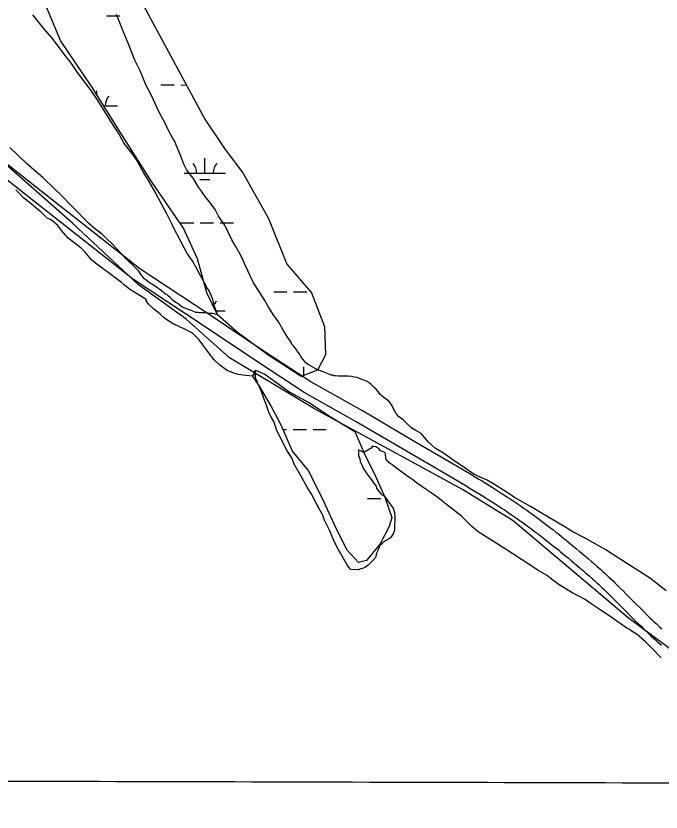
# Model space of a CAD drawing. Extents: x 3180038 to 3217926, y 922069 to 947485.
# Drawn here: x 3184665 to 3186224, y 939569 to 941492 of the extents above; entities that cross this region are included whole.
import ezdxf

# ---------------------------------------------------------------- set-up
doc = ezdxf.new("R2010")
doc.units = 0
for name, color, linetype in [('V-GRID-MAJR', 7, 'Continuous'), ('V-ROAD-CNTR', 7, 'Continuous'), ('V-SITE-VEGE', 7, 'Continuous'), ('V-TOPO-SHOR', 7, 'Continuous'), ('V-WETL-SWMP', 7, 'Continuous')]:
    doc.layers.add(name, color=color, linetype=linetype)

msp = doc.modelspace()

# ---------------------------------------------------------------- linework, layer by layer
at = {"layer": 'V-GRID-MAJR'}
msp.add_spline([(3184296.3, 939644.8), (3186905.4, 939637.9), (3192123.6, 939624.6), (3197341.9, 939612.1), (3202560.1, 939600.3), (3207778.3, 939589.3), (3212996.5, 939579.1), (3215605.6, 939574.2)], degree=3, dxfattribs=at)
at = {"layer": 'V-ROAD-CNTR'}
for points in [[(3185771.8, 940380.6), (3185633.5, 940461.4), (3185502.3, 940538), (3185377.3, 940608.5), (3185265.1, 940682.1), (3185129.3, 940772.6), (3184964.3, 940881.4), (3184741, 941057.2), (3184472.4, 941268.4), (3184308.4, 941401.2)], [(3185756.7, 940354.7), (3185618.3, 940435.5), (3185487.4, 940511.9), (3185361.6, 940582.8), (3185248.5, 940657.1), (3185112.8, 940747.6), (3184946.7, 940857), (3184722.5, 941033.6), (3184453.7, 941244.9), (3184289.5, 941377.9)], [(3185771.9, 940380.6), (3185782.5, 940374.3), (3185792.5, 940368.3), (3185801.8, 940362.6), (3185810.5, 940357.3), (3185818.6, 940352.2), (3185826.1, 940347.4), (3185833.2, 940342.9), (3185839.8, 940338.7), (3185846, 940334.6), (3185851.8, 940330.9), (3185857.2, 940327.3), (3185862.3, 940323.9), (3185871.7, 940317.6), (3185880, 940311.9), (3185887.2, 940307), (3185893.4, 940302.6), (3185898.9, 940298.8), (3185903.7, 940295.4), (3185912, 940289.4), (3185918.2, 940284.9), (3185922.9, 940281.4), (3185929.8, 940276.3), (3185936.8, 940271.1), (3185946, 940264.1), (3185954.5, 940257.6), (3185962.5, 940251.4), (3185969.9, 940245.6), (3185976.9, 940240.1), (3185983.4, 940234.9), (3185989.4, 940230), (3185995.1, 940225.5), (3186000.4, 940221.2), (3186010.3, 940213.1), (3186018.9, 940205.9), (3186026.5, 940199.6), (3186033, 940194.1), (3186038.8, 940189.3), (3186048.7, 940180.8), (3186056.2, 940174.3), (3186061.8, 940169.5), (3186070.1, 940162.2), (3186078.4, 940154.9), (3186083.9, 940150), (3186089.2, 940145.2), (3186094.3, 940140.5), (3186099.1, 940136), (3186103.8, 940131.6), (3186108.3, 940127.3), (3186112.7, 940123.1), (3186116.9, 940119), (3186124.9, 940111.1), (3186132.4, 940103.6), (3186139.4, 940096.6), (3186152.5, 940083.5), (3186163.8, 940072), (3186173.8, 940062), (3186182.5, 940053.3), (3186190.1, 940045.7), (3186196.8, 940039.2), (3186202.7, 940033.4), (3186207.9, 940028.5), (3186212.4, 940024.2), (3186216.4, 940020.4), (3186219.9, 940017.2), (3186226.1, 940011.5)], [(3185756.6, 940354.8), (3185767.1, 940348.5), (3185776.9, 940342.6), (3185786.1, 940337), (3185794.6, 940331.8), (3185802.6, 940326.8), (3185810.1, 940322.1), (3185817, 940317.6), (3185823.6, 940313.5), (3185829.6, 940309.5), (3185835.3, 940305.8), (3185840.6, 940302.3), (3185845.6, 940299), (3185854.9, 940292.7), (3185863, 940287.2), (3185870, 940282.3), (3185876.2, 940278), (3185881.6, 940274.3), (3185886.2, 940270.9), (3185894.4, 940265.1), (3185900.5, 940260.6), (3185905.1, 940257.3), (3185911.9, 940252.2), (3185918.7, 940247.1), (3185927.8, 940240.3), (3185936.2, 940233.8), (3185944, 940227.7), (3185951.4, 940222), (3185958.2, 940216.6), (3185964.6, 940211.5), (3185970.6, 940206.7), (3185976.2, 940202.2), (3185981.5, 940197.9), (3185991.2, 940189.9), (3185999.8, 940182.8), (3186007.2, 940176.6), (3186013.7, 940171.2), (3186019.3, 940166.4), (3186029.2, 940158), (3186036.6, 940151.6), (3186042.1, 940146.9), (3186050.3, 940139.6), (3186058.5, 940132.4), (3186063.9, 940127.7), (3186069, 940123.1), (3186073.9, 940118.5), (3186078.6, 940114.1), (3186083.2, 940109.8), (3186087.6, 940105.6), (3186091.8, 940101.5), (3186095.9, 940097.5), (3186103.8, 940089.7), (3186111.3, 940082.4), (3186118.2, 940075.5), (3186131.2, 940062.4), (3186142.5, 940050.9), (3186152.5, 940040.8), (3186161.3, 940032), (3186169, 940024.4), (3186175.9, 940017.7), (3186181.9, 940011.8), (3186187.2, 940006.8), (3186191.8, 940002.4), (3186195.9, 939998.5), (3186199.6, 939995.1), (3186205.9, 939989.3), (3186210.8, 939985), (3186214.4, 939981.7), (3186219.9, 939976.9), (3186225.5, 939972.2)]]:
    msp.add_lwpolyline(points, dxfattribs=at)
at = {"layer": 'V-SITE-VEGE'}
for p, q in [((3184705.1, 941495.4), (3184730.7, 941462.9)), ((3184923.6, 941456), (3184907.7, 941496)), ((3184730.7, 941462.9), (3184752, 941438)), ((3184936.3, 941426.8), (3184923.6, 941456)), ((3184752, 941438), (3184780.8, 941400.1)), ((3184952.1, 941385.8), (3184936.3, 941426.8)), ((3184780.8, 941400.1), (3184797.9, 941377.4)), ((3184797.9, 941377.4), (3184812.8, 941355.7)), ((3184964.8, 941359.9), (3184952.1, 941385.8)), ((3184812.8, 941355.7), (3184845.8, 941312.4)), ((3184979.6, 941324.2), (3184964.8, 941359.9)), ((3184845.8, 941312.4), (3184860.7, 941289.7)), ((3184990.2, 941304.8), (3184979.6, 941324.2)), ((3184997.6, 941289.6), (3184990.2, 941304.8)), ((3184860.7, 941289.7), (3184895.8, 941234.5)), ((3185008.2, 941264.8), (3184997.6, 941289.6)), ((3185016.7, 941249.7), (3185008.2, 941264.8)), ((3185027.3, 941230.2), (3185016.7, 941249.7)), ((3184895.8, 941234.5), (3184914.9, 941204.2)), ((3185031.5, 941220.5), (3185027.3, 941230.2)), ((3185037.9, 941208.6), (3185031.5, 941220.5)), ((3184914.9, 941204.2), (3184926.6, 941183.6)), ((3185042.1, 941199.9), (3185037.9, 941208.6)), ((3185048.5, 941189.1), (3185042.1, 941199.9)), ((3184926.6, 941183.6), (3184946.8, 941157.6)), ((3185052.7, 941178.3), (3185048.5, 941189.1)), ((3185059.1, 941163.2), (3185052.7, 941178.3)), ((3184689.4, 941137), (3184650.1, 941174.5)), ((3185063.3, 941153.5), (3185059.1, 941163.2)), ((3184946.8, 941157.6), (3184957.5, 941141.4)), ((3184957.5, 941141.4), (3184973.4, 941113.3)), ((3185070.7, 941134), (3185063.3, 941153.5)), ((3184713.4, 941115.8), (3184689.4, 941137)), ((3185078.1, 941120), (3185070.7, 941134)), ((3185093, 941100.5), (3185078.1, 941120)), ((3184729.5, 941102), (3184713.4, 941115.8)), ((3184756.8, 941075.9), (3184729.5, 941102)), ((3184973.4, 941113.3), (3184984, 941094.9)), ((3184984, 941094.9), (3185002.1, 941064.6)), ((3185105.8, 941078.9), (3185093, 941100.5)), ((3184671, 941066.1), (3184664.6, 941072.6)), ((3184683.9, 941052.3), (3184671, 941066.1)), ((3184775.2, 941058.8), (3184756.8, 941075.9)), ((3185002.1, 941064.6), (3185012.7, 941045.2)), ((3185113.2, 941069.1), (3185105.8, 941078.9)), ((3185123.9, 941054), (3185113.2, 941069.1)), ((3184697.5, 941041.6), (3184683.9, 941052.3)), ((3184801.6, 941031.1), (3184775.2, 941058.8)), ((3185012.7, 941045.2), (3185027.5, 941017)), ((3185132.4, 941043.1), (3185123.9, 941054)), ((3185146.2, 941024.7), (3185132.4, 941043.1)), ((3184717.6, 941024.5), (3184697.5, 941041.6)), ((3184724.8, 941018.8), (3184717.6, 941024.5)), ((3184841.7, 940990.4), (3184801.6, 941031.1)), ((3185154.7, 941008.5), (3185146.2, 941024.7)), ((3184739.2, 941005), (3184724.8, 941018.8)), ((3184750.5, 940999.2), (3184739.2, 941005)), ((3185027.5, 941017), (3185031.8, 941008.4)), ((3185031.8, 941008.4), (3185042.4, 940987.9)), ((3185169.6, 940986.9), (3185154.7, 941008.5)), ((3184765.7, 940986.2), (3184750.5, 940999.2)), ((3184774.5, 940974), (3184765.7, 940986.2)), ((3184854.5, 940979), (3184841.7, 940990.4)), ((3185042.4, 940987.9), (3185046.6, 940979.2)), ((3185177, 940971.7), (3185169.6, 940986.9)), ((3184791.3, 940955.3), (3184774.5, 940974)), ((3184873.8, 940964.3), (3184854.5, 940979)), ((3185046.6, 940979.2), (3185060.4, 940953.3)), ((3185186.6, 940951.2), (3185177, 940971.7)), ((3184805, 940944.7), (3184791.3, 940955.3)), ((3184885, 940952.9), (3184873.8, 940964.3)), ((3184896.3, 940942.3), (3184885, 940952.9)), ((3185060.4, 940953.3), (3185071, 940932.7)), ((3185195.1, 940938.2), (3185186.6, 940951.2)), ((3184822.7, 940931.6), (3184805, 940944.7)), ((3184832.3, 940921.8), (3184822.7, 940931.6)), ((3184909.9, 940928.5), (3184896.3, 940942.3)), ((3184929.9, 940906.5), (3184909.9, 940928.5)), ((3185071, 940932.7), (3185078.4, 940917.6)), ((3185204.6, 940920.9), (3185195.1, 940938.2)), ((3184848.3, 940902.3), (3184832.3, 940921.8)), ((3185078.4, 940917.6), (3185092.3, 940898.1)), ((3185211, 940909), (3185204.6, 940920.9)), ((3185219.5, 940888.5), (3185211, 940909)), ((3184861.1, 940891.7), (3184848.3, 940902.3)), ((3184884.4, 940874.6), (3184861.1, 940891.7)), ((3184946, 940891.8), (3184929.9, 940906.5)), ((3184962, 940875.6), (3184946, 940891.8)), ((3185092.3, 940898.1), (3185099.7, 940885.1)), ((3184900.5, 940863.1), (3184884.4, 940874.6)), ((3184966.8, 940868.2), (3184962, 940875.6)), ((3185099.7, 940885.1), (3185108.2, 940868.9)), ((3185238.5, 940849.6), (3185219.5, 940888.5)), ((3184919.8, 940848.4), (3184900.5, 940863.1)), ((3184970.8, 940862.6), (3184966.8, 940868.2)), ((3184975.6, 940856.9), (3184970.8, 940862.6)), ((3184987.6, 940847.9), (3184975.6, 940856.9)), ((3185108.2, 940868.9), (3185114.6, 940857)), ((3185114.6, 940857), (3185122, 940844.1)), ((3184924.6, 940843.5), (3184919.8, 940848.4)), ((3184941.4, 940830.5), (3184924.6, 940843.5)), ((3185001.3, 940839.7), (3184987.6, 940847.9)), ((3185016.6, 940828.3), (3185001.3, 940839.7)), ((3185122, 940844.1), (3185125.2, 940836.5)), ((3185125.2, 940836.5), (3185129.4, 940831.1)), ((3185266.2, 940805.2), (3185238.5, 940849.6)), ((3184951.9, 940823.9), (3184941.4, 940830.5)), ((3184966.4, 940815.7), (3184951.9, 940823.9)), ((3184975.2, 940810), (3184966.4, 940815.7)), ((3185022.2, 940823.4), (3185016.6, 940828.3)), ((3185026.2, 940820.1), (3185022.2, 940823.4)), ((3185030.2, 940818.5), (3185026.2, 940820.1)), ((3185033.4, 940815.2), (3185030.2, 940818.5)), ((3185038.2, 940811.1), (3185033.4, 940815.2)), ((3185129.4, 940831.1), (3185131.6, 940827.8)), ((3185131.6, 940827.8), (3185139, 940810.5)), ((3184980, 940806.7), (3184975.2, 940810)), ((3184979.2, 940804.3), (3184980, 940806.7)), ((3184984.8, 940796.2), (3184979.2, 940804.3)), ((3184998.4, 940784), (3184984.8, 940796.2)), ((3185044.6, 940804.6), (3185038.2, 940811.1)), ((3185049.5, 940801.3), (3185044.6, 940804.6)), ((3185055.9, 940797.3), (3185049.5, 940801.3)), ((3185065.5, 940789.9), (3185055.9, 940797.3)), ((3185139, 940810.5), (3185144.2, 940791.1)), ((3185274.7, 940790.1), (3185266.2, 940805.2)), ((3185004.9, 940779.1), (3184998.4, 940784)), ((3185008.1, 940776.6), (3185004.9, 940779.1)), ((3185014.5, 940770.9), (3185008.1, 940776.6)), ((3185071.2, 940787.4), (3185065.5, 940789.9)), ((3185077.6, 940785), (3185071.2, 940787.4)), ((3185080.8, 940783.3), (3185077.6, 940785)), ((3185088.1, 940780.8), (3185080.8, 940783.3)), ((3185092.1, 940779.2), (3185088.1, 940780.8)), ((3185099.4, 940775.9), (3185092.1, 940779.2)), ((3185104.2, 940775.9), (3185099.4, 940775.9)), ((3185107.4, 940775), (3185104.2, 940775.9)), ((3185126, 940774.9), (3185107.4, 940775)), ((3185131.6, 940773.2), (3185126, 940774.9)), ((3185144.2, 940791.1), (3185151.6, 940770.6)), ((3185288.5, 940768.5), (3185274.7, 940790.1)), ((3185024.1, 940762), (3185014.5, 940770.9)), ((3185034.6, 940754.6), (3185024.1, 940762)), ((3185049, 940746.4), (3185034.6, 940754.6)), ((3185140.5, 940773.2), (3185131.6, 940773.2)), ((3185151.6, 940770.6), (3185140.5, 940773.2)), ((3185299.1, 940753.3), (3185288.5, 940768.5)), ((3185056.3, 940743.9), (3185049, 940746.4)), ((3185061.9, 940740.7), (3185056.3, 940743.9)), ((3185070, 940737.4), (3185061.9, 940740.7)), ((3185091.7, 940725.9), (3185070, 940737.4)), ((3185312.9, 940729.5), (3185299.1, 940753.3)), ((3185107.7, 940709.6), (3185091.7, 940725.9)), ((3185320.4, 940717.6), (3185312.9, 940729.5)), ((3185331, 940702.4), (3185320.4, 940717.6)), ((3185130.1, 940679.5), (3185107.7, 940709.6)), ((3185331, 940700.3), (3185331, 940702.4)), ((3185336.3, 940694.9), (3185331, 940700.3)), ((3185143.7, 940661.6), (3185130.1, 940679.5)), ((3185349.1, 940676.5), (3185336.3, 940694.9)), ((3185157.3, 940648.6), (3185143.7, 940661.6)), ((3185353.4, 940670), (3185349.1, 940676.5)), ((3185365.1, 940654.8), (3185353.4, 940670)), ((3185175, 940635.5), (3185157.3, 940648.6)), ((3185369.4, 940651.5), (3185365.1, 940654.8)), ((3185389.7, 940639.5), (3185369.4, 940651.5)), ((3185394, 940636.3), (3185389.7, 940639.5)), ((3185188.7, 940629.8), (3185175, 940635.5)), ((3185201.6, 940626.5), (3185188.7, 940629.8)), ((3185220.9, 940623.9), (3185201.6, 940626.5)), ((3185237.1, 940622.1), (3185220.9, 940623.9)), ((3185243.7, 940636.7), (3185237.1, 940622.1)), ((3185243.6, 940620.6), (3185243.7, 940636.7)), ((3185244.6, 940615.2), (3185243.6, 940620.6)), ((3185397.3, 940636.3), (3185394, 940636.3)), ((3185402.9, 940633.8), (3185397.3, 940636.3)), ((3185407.7, 940632.9), (3185402.9, 940633.8)), ((3185415.8, 940629.6), (3185407.7, 940632.9)), ((3185427, 940624.7), (3185415.8, 940629.6)), ((3185430.3, 940624.7), (3185427, 940624.7)), ((3185433.5, 940623), (3185430.3, 940624.7)), ((3185437.5, 940623), (3185433.5, 940623)), ((3185444, 940622.2), (3185437.5, 940623)), ((3185468.2, 940622), (3185444, 940622.2)), ((3185477.1, 940621.1), (3185468.2, 940622)), ((3185482.8, 940619.4), (3185477.1, 940621.1)), ((3185247.8, 940610.9), (3185244.6, 940615.2)), ((3185248.8, 940605.5), (3185247.8, 940610.9)), ((3185253.1, 940597.9), (3185248.8, 940605.5)), ((3185490, 940618.6), (3185482.8, 940619.4)), ((3185493.2, 940616.9), (3185490, 940618.6)), ((3185503.7, 940613.6), (3185493.2, 940616.9)), ((3185512.6, 940610.3), (3185503.7, 940613.6)), ((3185518.2, 940607), (3185512.6, 940610.3)), ((3185523.8, 940602.1), (3185518.2, 940607)), ((3185531.8, 940594), (3185523.8, 940602.1)), ((3185259.4, 940582.8), (3185253.1, 940597.9)), ((3185263.6, 940570.9), (3185259.4, 940582.8)), ((3185535, 940591.5), (3185531.8, 940594)), ((3185540.7, 940585), (3185535, 940591.5)), ((3185545.4, 940577.7), (3185540.7, 940585)), ((3185271, 940549.3), (3185263.6, 940570.9)), ((3185557.5, 940567.9), (3185545.4, 940577.7)), ((3185567.1, 940560.6), (3185557.5, 940567.9)), ((3185276.3, 940535.3), (3185271, 940549.3)), ((3185573.5, 940551.7), (3185567.1, 940560.6)), ((3185577.5, 940543.5), (3185573.5, 940551.7)), ((3185583.9, 940532.2), (3185577.5, 940543.5)), ((3185280.5, 940526.6), (3185276.3, 940535.3)), ((3185287.9, 940512.6), (3185280.5, 940526.6)), ((3185589.5, 940524.9), (3185583.9, 940532.2)), ((3185600.7, 940516.7), (3185589.5, 940524.9)), ((3185294.2, 940495.3), (3185287.9, 940512.6)), ((3185608.7, 940508.6), (3185600.7, 940516.7)), ((3185621.5, 940496.3), (3185608.7, 940508.6)), ((3185295.3, 940489.9), (3185294.2, 940495.3)), ((3185304.8, 940472.6), (3185295.3, 940489.9)), ((3185631.2, 940490.6), (3185621.5, 940496.3)), ((3185644.1, 940483.2), (3185631.2, 940490.6)), ((3185310.1, 940461.8), (3185304.8, 940472.6)), ((3185662.5, 940462.9), (3185644.1, 940483.2)), ((3185319.7, 940443.4), (3185310.1, 940461.8)), ((3185524.8, 940448.7), (3185505.7, 940437.6)), ((3185526.4, 940453.5), (3185524.8, 940451.1)), ((3185524.8, 940451.1), (3185524.8, 940448.7)), ((3185528, 940451.9), (3185526.4, 940453.5)), ((3185534.5, 940451), (3185528, 940451.9)), ((3185536.9, 940449.4), (3185534.5, 940451)), ((3185541.8, 940447.7), (3185536.9, 940449.4)), ((3185544.9, 940442.9), (3185541.8, 940447.7)), ((3185679.3, 940447.4), (3185662.5, 940462.9)), ((3185698.6, 940435.9), (3185679.3, 940447.4)), ((3185332.4, 940422.9), (3185319.7, 940443.4)), ((3185493, 940444.2), (3185492.9, 940430.2)), ((3185492.9, 940430.2), (3185496.1, 940422.7)), ((3185505.7, 940437.6), (3185493, 940444.2)), ((3185548.2, 940441.2), (3185544.9, 940442.9)), ((3185556.2, 940437.9), (3185548.2, 940441.2)), ((3185557.8, 940434.7), (3185556.2, 940437.9)), ((3185559.3, 940423.3), (3185557.8, 940434.7)), ((3185726.7, 940416.3), (3185698.6, 940435.9)), ((3185337.7, 940409.9), (3185332.4, 940422.9)), ((3185349.4, 940388.3), (3185337.7, 940409.9)), ((3185496.1, 940422.7), (3185497.1, 940416.2)), ((3185497.1, 940416.2), (3185501.3, 940407.5)), ((3185561.7, 940417.7), (3185559.3, 940423.3)), ((3185565.7, 940415.2), (3185561.7, 940417.7)), ((3185567.3, 940412.8), (3185565.7, 940415.2)), ((3185577, 940406.2), (3185567.3, 940412.8)), ((3185745.2, 940404.1), (3185726.7, 940416.3)), ((3185501.3, 940407.5), (3185504.5, 940400)), ((3185504.5, 940400), (3185510.9, 940390.2)), ((3185510.9, 940390.2), (3185515.1, 940382.7)), ((3185585.8, 940398.9), (3185577, 940406.2)), ((3185600.3, 940388.3), (3185585.8, 940398.9)), ((3185766.9, 940388.5), (3185745.2, 940404.1)), ((3185356.8, 940375.3), (3185349.4, 940388.3)), ((3185368.5, 940353.7), (3185356.8, 940375.3)), ((3185515.1, 940382.7), (3185524.7, 940371.8)), ((3185524.7, 940371.8), (3185529, 940364.3)), ((3185609.9, 940381.7), (3185600.3, 940388.3)), ((3185623.6, 940372.8), (3185609.9, 940381.7)), ((3185633.2, 940364.6), (3185623.6, 940372.8)), ((3185781.4, 940380.4), (3185766.9, 940388.5)), ((3185803.9, 940370.5), (3185781.4, 940380.4)), ((3185821.6, 940360.6), (3185803.9, 940370.5)), ((3185378.1, 940338.5), (3185368.5, 940353.7)), ((3185529, 940364.3), (3185535.4, 940356.7)), ((3185535.4, 940356.7), (3185536.4, 940351.3)), ((3185536.4, 940351.3), (3185542.8, 940342.6)), ((3185658.9, 940346.6), (3185633.2, 940364.6)), ((3185849.8, 940342.7), (3185821.6, 940360.6)), ((3185389.7, 940316.9), (3185378.1, 940338.5)), ((3185542.8, 940342.6), (3185548.1, 940337.2)), ((3185548.1, 940337.2), (3185554.6, 940332.8)), ((3185554.6, 940332.8), (3185561, 940324.2)), ((3185673.4, 940336.8), (3185658.9, 940346.6)), ((3185684.6, 940328.6), (3185673.4, 940336.8)), ((3185869.9, 940328.8), (3185849.8, 940342.7)), ((3185397.2, 940302.9), (3185389.7, 940316.9)), ((3185561, 940324.2), (3185565.2, 940318.8)), ((3185565.2, 940318.8), (3185572.7, 940307.9)), ((3185705.5, 940312.3), (3185684.6, 940328.6)), ((3185741.6, 940283.8), (3185705.5, 940312.3)), ((3185908.5, 940307.5), (3185869.9, 940328.8)), ((3185406.7, 940286.6), (3185397.2, 940302.9)), ((3185572.7, 940307.9), (3185576.9, 940303.6)), ((3185576.9, 940303.6), (3185580.1, 940292.8)), ((3185580.1, 940292.8), (3185581.1, 940282)), ((3185932.6, 940292.7), (3185908.5, 940307.5)), ((3185409.9, 940275.9), (3185406.7, 940286.6)), ((3185422.6, 940249.9), (3185409.9, 940275.9)), ((3185581.1, 940282), (3185581, 940271.3)), ((3185767.3, 940259.3), (3185741.6, 940283.8)), ((3185990.5, 940259.1), (3185932.6, 940292.7)), ((3185579.9, 940263.8), (3185579.7, 940249.8)), ((3185581, 940271.3), (3185579.9, 940263.8)), ((3185782.5, 940246.3), (3185767.3, 940259.3)), ((3186011.4, 940246), (3185990.5, 940259.1)), ((3185433.1, 940225.1), (3185422.6, 940249.9)), ((3185576.5, 940241.2), (3185572.1, 940233.7)), ((3185579.7, 940249.8), (3185576.5, 940241.2)), ((3185832.4, 940214.4), (3185782.5, 940246.3)), ((3186041.2, 940230.5), (3186011.4, 940246)), ((3185440.6, 940209.9), (3185433.1, 940225.1)), ((3185550.4, 940217.7), (3185543.9, 940212.4)), ((3185554.8, 940223), (3185550.4, 940217.7)), ((3185565.6, 940228.3), (3185554.8, 940223)), ((3185569.9, 940231.5), (3185565.6, 940228.3)), ((3185572.1, 940233.7), (3185569.9, 940231.5)), ((3186091, 940202.6), (3186041.2, 940230.5)), ((3185450.1, 940192.6), (3185440.6, 940209.9)), ((3185539.5, 940200.6), (3185536.2, 940194.1)), ((3185542.8, 940208.1), (3185539.5, 940200.6)), ((3185543.9, 940212.4), (3185542.8, 940208.1)), ((3185866.1, 940193.1), (3185832.4, 940214.4)), ((3186114.3, 940187.1), (3186091, 940202.6)), ((3185466, 940164.5), (3185450.1, 940192.6)), ((3185534, 940184.4), (3185527.5, 940177)), ((3185536.2, 940194.1), (3185534, 940184.4)), ((3185926.4, 940153), (3185866.1, 940193.1)), ((3186198.7, 940133.1), (3186114.3, 940187.1)), ((3185472.4, 940156.9), (3185466, 940164.5)), ((3185510.1, 940161), (3185502.6, 940157.8)), ((3185516.6, 940165.2), (3185510.1, 940161)), ((3185527.5, 940177), (3185516.6, 940165.2)), ((3185473.5, 940154.8), (3185472.4, 940156.9)), ((3185491.8, 940154.6), (3185473.5, 940154.8)), ((3185498.3, 940156.7), (3185491.8, 940154.6)), ((3185502.6, 940157.8), (3185498.3, 940156.7)), ((3185947.3, 940141.6), (3185926.4, 940153)), ((3185959.4, 940131.8), (3185947.3, 940141.6)), ((3185977.8, 940117.9), (3185959.4, 940131.8)), ((3186214.8, 940120), (3186198.7, 940133.1)), ((3186236.5, 940103.7), (3186214.8, 940120)), ((3185989.9, 940110.5), (3185977.8, 940117.9)), ((3186010.8, 940098.2), (3185989.9, 940110.5)), ((3186025.3, 940090.9), (3186010.8, 940098.2)), ((3186040.6, 940082.7), (3186025.3, 940090.9)), ((3186055.8, 940072), (3186040.6, 940082.7)), ((3186079.9, 940055.7), (3186055.8, 940072)), ((3186096, 940045.1), (3186079.9, 940055.7)), ((3186133.8, 940018.9), (3186096, 940045.1)), ((3186141.8, 940013.2), (3186133.8, 940018.9)), ((3186148.2, 940009.9), (3186141.8, 940013.2)), ((3186157.1, 940003.4), (3186148.2, 940009.9)), ((3186166.7, 939997.6), (3186157.1, 940003.4)), ((3186186.8, 939980.5), (3186166.7, 939997.6)), ((3186202.8, 939964.2), (3186186.8, 939980.5)), ((3186224.5, 939941.4), (3186202.8, 939964.2))]:
    msp.add_line(p, q, dxfattribs=at)
at = {"layer": 'V-TOPO-SHOR'}
msp.add_lwpolyline([(3187714.7, 939568.9), (3187581.2, 939655.5), (3187523.4, 939684.4), (3186960.4, 939698.9), (3186682.6, 939695.2), (3186628.4, 939706.1), (3186534.6, 939749.4), (3186144.8, 940038.1), (3185866.9, 940272.7), (3185744.2, 940348.5), (3185386.9, 940543.4), (3185181.2, 940666.1), (3185076.6, 940759.9), (3184961.1, 940842.9), (3184802.3, 940990.9), (3184647.1, 941128), (3184538.8, 941207.4), (3184372.8, 941312.1), (3184304.2, 941366.2)], dxfattribs=at)
at = {"layer": 'V-WETL-SWMP'}
for p, q in [((3184363.5, 942642.5), (3185121.7, 941243.4)), ((3184772.4, 941433.4), (3184722.9, 941551.5)), ((3184883.5, 941492.5), (3184915.5, 941492.4)), ((3184848.2, 941321.1), (3184772.4, 941433.4)), ((3184927.8, 941194), (3184848.2, 941321.1)), ((3185015.1, 941325.7), (3185047.1, 941325.6)), ((3185063.1, 941325.6), (3185077.2, 941325.5)), ((3184860.5, 941301.5), (3184860.5, 941311.3)), ((3184876.9, 941275.2), (3184910.4, 941275.2)), ((3185121.7, 941243.4), (3185170.9, 941169.5)), ((3184992.4, 941092.7), (3184927.8, 941194)), ((3185170.9, 941169.5), (3185213.1, 941113.3)), ((3185121.5, 941112.8), (3185121.6, 941148.8)), ((3185071.5, 941112.9), (3185171.5, 941112.7)), ((3185213.1, 941113.3), (3185275.6, 941003)), ((3185069.7, 940979.3), (3184992.4, 941092.7)), ((3185109.5, 941097.4), (3185133.5, 941097.4)), ((3185062.4, 940992.9), (3185094.4, 940992.8)), ((3185110.4, 940992.8), (3185142.4, 940992.7)), ((3185158.4, 940992.7), (3185190.4, 940992.6)), ((3185275.6, 941003), (3185319.9, 940892.5)), ((3185103.7, 940905.4), (3185069.7, 940979.3)), ((3185126, 940823.5), (3185103.7, 940905.4)), ((3185319.9, 940892.5), (3185379.1, 940823.1)), ((3185151.6, 940770.6), (3185126, 940823.5)), ((3185287.9, 940826.2), (3185319.9, 940826.1)), ((3185335.9, 940826.1), (3185367.9, 940826)), ((3185379.1, 940823.1), (3185410.6, 940742.1)), ((3185147, 940780.1), (3185170.7, 940780)), ((3185199.9, 940728.8), (3185151.6, 940770.6)), ((3185410.6, 940742.1), (3185413.2, 940673.5)), ((3185273.7, 940673.5), (3185199.9, 940728.8)), ((3185354, 940621.5), (3185273.7, 940673.5)), ((3185413.2, 940673.5), (3185394, 940636.3)), ((3185360.9, 940624), (3185360.9, 940644.8)), ((3185394, 940636.3), (3185354, 940621.5)), ((3185310.2, 940493.5), (3185319.1, 940493.5)), ((3185335.1, 940493.4), (3185367.1, 940493.4)), ((3185383.1, 940493.3), (3185415.1, 940493.2)), ((3185514.7, 940326.5), (3185546.7, 940326.4))]:
    msp.add_line(p, q, dxfattribs=at)
msp.add_lwpolyline([(3185573.1, 940280.5), (3185566.8, 940258.8), (3185545.6, 940216.7), (3185511.9, 940176.7), (3185492.9, 940171.9), (3185464.3, 940202.6), (3185434.5, 940263.3), (3185408.9, 940319.4), (3185371.8, 940394.6), (3185333.6, 940440.8), (3185305.6, 940503.7), (3185280.4, 940553), (3185253.3, 940598.3), (3185237.1, 940622.1), (3185243.7, 940636.7), (3185266.1, 940626.8), (3185327.2, 940583.3), (3185374.5, 940557.4), (3185426.8, 940523.2), (3185483.7, 940488.3), (3185505.7, 940437.6), (3185534.1, 940380.4), (3185556.5, 940330.1)], close=True, dxfattribs=at)
for centre, start, end in [((3184915.7, 941275.6), 139.099, 180.6427), ((3185066.3, 941113.4), 359.099, 40.6427), ((3185176.7, 941113.2), 139.099, 180.6427), ((3185176, 940780.5), 139.099, 164.0255)]:
    msp.add_arc(centre, 35.2, start, end, dxfattribs=at)

doc.saveas('drawing.dxf')
